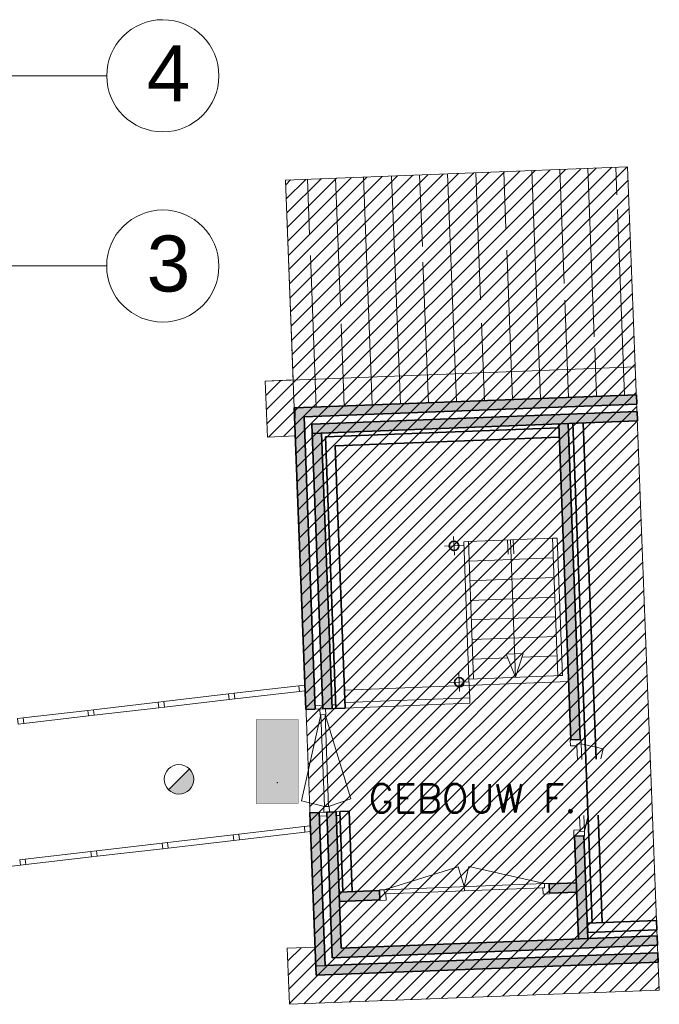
# Model space of a CAD drawing. Header units: millimetres. Extents: x -13022 to 1371524, y -38729 to 632593.
# Tile 303 of 381: x 693990 to 700830, y 575542 to 586079. Entities that reach past the tile are written whole.
import ezdxf
from ezdxf.lldxf.tags import DXFTag

# ---------------------------------------------------------------- set-up
doc = ezdxf.new("R2010")
doc.units = ezdxf.units.MM
doc.header["$LTSCALE"] = 35
doc.layers.add('2D elementen', color=7, linetype='Continuous')
for name, color, linetype, lineweight in [('A LIJN 1', 1, 'Continuous', 20), ('A LIJN 2', 2, 'Continuous', 35), ('A LIJN 5', 5, 'Continuous', 13), ('A LIJN 9', 252, 'Continuous', 18), ('A OPMER', 10, 'Continuous', 50), ('Al65----_beveiliging-inst', 92, 'Continuous', 9), ('B95 tekst', 7, 'Continuous', 25), ('brandveiligheid voorzieningen', 10, 'Continuous', 9)]:
    doc.layers.add(name, color=color, linetype=linetype, lineweight=lineweight)
doc.styles.add('Algemeen', font='simplex.shx', dxfattribs={"height": 2.5})
doc.styles.add('Arial17', font='arial.ttf', dxfattribs={"height": 0.35})
tags = doc.linetypes.add('DIVIDE2', pattern=[0.625, 0.25, -0.125, 0, -0.125, 0, -0.125]).pattern_tags.tags
tags[14:15] = [DXFTag(74, 4), DXFTag(75, 0), DXFTag(340, '0'), DXFTag(46, 1.0), DXFTag(50, 0.0), DXFTag(44, 0.0), DXFTag(45, 0.0)]
tags[12:13] = [DXFTag(74, 4), DXFTag(75, 0), DXFTag(340, '0'), DXFTag(46, 1.0), DXFTag(50, 0.0), DXFTag(44, 0.0), DXFTag(45, 0.0)]
tags[10:11] = [DXFTag(74, 4), DXFTag(75, 0), DXFTag(340, '0'), DXFTag(46, 1.0), DXFTag(50, 0.0), DXFTag(44, 0.0), DXFTag(45, 0.0)]
tags[8:9] = [DXFTag(74, 4), DXFTag(75, 0), DXFTag(340, '0'), DXFTag(46, 1.0), DXFTag(50, 0.0), DXFTag(44, 0.0), DXFTag(45, 0.0)]
tags[6:7] = [DXFTag(74, 4), DXFTag(75, 0), DXFTag(340, '0'), DXFTag(46, 1.0), DXFTag(50, 0.0), DXFTag(44, 0.0), DXFTag(45, 0.0)]
tags[4:5] = [DXFTag(74, 4), DXFTag(75, 0), DXFTag(340, '0'), DXFTag(46, 1.0), DXFTag(50, 0.0), DXFTag(44, 0.0), DXFTag(45, 0.0)]

# ---------------------------------------------------------------- blocks, each defined once
blk = doc.blocks.new('Brandmelder')
at = {"layer": 'brandveiligheid voorzieningen'}
blk.add_hatch(color=256, dxfattribs=at).paths.add_polyline_path([(76.62, -89.8, 0.198912), (75.85, -87.94), (72.13, -91.66, 0.668179)])
blk.add_line((72.13, -91.66), (75.85, -87.94), dxfattribs=at)
blk.add_circle((73.99, -89.8), 2.63, dxfattribs=at)
blk = doc.blocks.new('Vluchtrichting rechtdoor of naar beneden')
at = {"layer": 'Al65----_beveiliging-inst', "linetype": 'Continuous', "true_color": 0xffffff}
h = blk.add_hatch(color=7, dxfattribs=at)
edge = h.paths.add_edge_path()
edge.add_arc((-2.1449, 5.962), 0.7575, 92.128042, 178.185477)
edge.add_arc((-2.1628, 5.9872), 0.7392, 180.090101, 191.562583)
edge.add_line((-2.887, 5.839), (-4.652, 5.839))
edge.add_line((-4.652, 5.839), (-5.698, 4.787))
edge.add_line((-5.698, 4.787), (-5.285, 4.372))
edge.add_line((-5.285, 4.372), (-4.41, 5.253))
edge.add_line((-4.41, 5.253), (-3.544, 5.253))
edge.add_line((-3.544, 5.253), (-5.527, 3.346))
edge.add_line((-5.527, 3.346), (-6.694, 3.346))
edge.add_line((-6.694, 3.346), (-6.694, 2.613))
edge.add_line((-6.694, 2.613), (-4.496, 2.613))
edge.add_line((-4.496, 2.613), (-4.136, 2.974))
edge.add_line((-4.136, 2.974), (-3.193, 2.026))
edge.add_line((-3.193, 2.026), (-3.193, 0.852))
edge.add_line((-3.193, 0.852), (-2.464, 0.852))
edge.add_line((-2.464, 0.852), (-2.464, 2.33))
edge.add_line((-2.464, 2.33), (-3.621, 3.493))
edge.add_line((-3.621, 3.493), (-3.192, 3.923))
edge.add_line((-3.192, 3.923), (-2.428, 3.154))
edge.add_line((-2.428, 3.154), (-2.033, 3.552))
edge.add_line((-2.033, 3.552), (-2.797, 4.321))
edge.add_line((-2.797, 4.321), (-2.317, 4.803))
edge.add_line((-2.317, 4.803), (-2.317, 5.267))
edge.add_line((-2.317, 5.267), (-2.173, 5.253))
edge.add_arc((-2.2013, 6.0112), 0.7587, 272.13837, 358.096609)
edge.add_arc((-2.2036, 5.9585), 0.7611, 2.072152, 87.692869)
for points in [[(1.1805, 2.889), (1.1805, 5.804), (0.5775, 5.804), (0.5775, 2.889), (-0.571, 2.889), (0.879, 1.421), (2.334, 2.889)], [(3.808, 1.106), (6.433, 1.106), (6.433, 6.344), (3.808, 6.344)]]:
    blk.add_hatch(color=7, dxfattribs=at).paths.add_polyline_path(points)
at = {"layer": 'Al65----_beveiliging-inst', "color": 7, "true_color": 0xffffff, "const_width": 0.05}
blk.add_lwpolyline([(-7.5, 0), (7.5, 0), (7.5, 7.5), (-7.5, 7.5)], close=True, dxfattribs=at)
at = {"layer": 'Al65----_beveiliging-inst', "color": 255}
blk.add_point((3.75, 3.75), dxfattribs=at)
at = {"layer": 'Al65----_beveiliging-inst', "color": 7, "true_color": 0xffffff}
blk.add_solid([(-7.5, 0), (7.5, 0), (-7.5, 7.5), (7.5, 7.5)], dxfattribs=at)
at = {"layer": 'Al65----_beveiliging-inst', "color": 92}
blk.add_solid([(-7.25, 0.25), (7.25, 0.25), (-7.25, 7.25), (7.25, 7.25)], dxfattribs=at)

msp = doc.modelspace()

# ---------------------------------------------------------------- hatches: boundary and pattern name
at = {"layer": 'A LIJN 9', "ltscale": 0.1}
h = msp.add_hatch(dxfattribs=at)
h.set_pattern_fill('ANSI31', color=256, scale=35)
h.paths.add_polyline_path([(696874.88, 575541.687), (700830.355, 575693.641), (700491.973, 584502.144), (696833.27, 584361.591), (696915.42, 582223.169), (696615.641, 582211.653), (696638.674, 581612.095), (696938.449, 581623.61), (697148.626, 576152.646), (696851.847, 576141.245)])
h = msp.add_hatch(color=256, dxfattribs=at)
h.dxf.hatch_style = 1
h.paths.add_polyline_path([(700589.48, 581963.995), (700585.637, 582063.989), (697026.858, 581927.229), (696926.936, 581923.389), (697050.944, 578695.297), (697150.879, 578699.136), (697030.696, 581827.302)])
h = msp.add_hatch(color=256, dxfattribs=at)
h.dxf.hatch_style = 1
h.paths.add_polyline_path([(700596.388, 581784.128), (700592.547, 581884.123), (697113.711, 581750.432), (697117.549, 581650.505)])
h = msp.add_hatch(color=256, dxfattribs=at)
h.dxf.hatch_style = 1
h.paths.add_polyline_path([(699855.533, 581755.672), (699755.603, 581751.833), (699885.394, 578373.342), (699985.316, 578377.18)])
h = msp.add_hatch(color=256, dxfattribs=at)
h.dxf.hatch_style = 1
h.paths.add_polyline_path([(697217.478, 581654.343), (697117.549, 581650.505), (697230.815, 578702.207), (697330.737, 578706.046)])
h = msp.add_hatch(color=256, dxfattribs=at)
h.dxf.hatch_style = 1
h.paths.add_polyline_path([(700818.843, 575993.375), (700815.001, 576093.369), (697256.227, 575956.651), (697193.27, 577595.423), (697093.348, 577591.585), (697160.121, 575852.866)])
h = msp.add_hatch(color=256, dxfattribs=at)
h.dxf.hatch_style = 1
h.paths.add_polyline_path([(700811.93, 576173.33), (700808.093, 576273.225), (697429.187, 576143.409), (697373.141, 577602.333), (697273.211, 577598.494), (697333.102, 576039.644)])
h = msp.add_hatch(color=256, dxfattribs=at)
h.dxf.hatch_style = 1
h.paths.add_polyline_path([(700025.012, 577343.942), (699925.089, 577340.104), (699967.31, 576240.922), (700067.24, 576244.762)])
h = msp.add_hatch(color=256, dxfattribs=at)
h.dxf.hatch_style = 1
h.paths.add_polyline_path([(697838.839, 576759.589), (697406.154, 576742.967), (697409.993, 576643.041), (697842.677, 576659.663)])
h.paths.add_polyline_path([(699944.281, 576840.472), (699651.499, 576829.225), (699655.337, 576729.298), (699948.119, 576740.546)])

# ---------------------------------------------------------------- linework, layer by layer
at = {"layer": '2D elementen', "linetype": 'Continuous'}
for p, q in [((696927.142, 581923.397), (696927.142, 581918.074)), ((696928.141, 581923.435), (696928.141, 581892.043)), ((696929.141, 581923.474), (696929.141, 581866.012)), ((696930.14, 581923.512), (696930.14, 581839.981)), ((696931.14, 581923.551), (696931.14, 581813.949)), ((700060.908, 576409.632), (700064.753, 576309.705)), ((697156.298, 575952.794), (697256.228, 575956.632)), ((697160.144, 575852.867), (697156.298, 575952.794))]:
    msp.add_line(p, q, dxfattribs=at)
at = {"layer": 'A LIJN 1', "color": 1, "linetype": 'DIVIDE2'}
for p, q in [((694920.737, 585478.945), (692405.997, 585478.945)), ((694920.737, 583442.86), (692405.997, 583442.86))]:
    msp.add_line(p, q, dxfattribs=at)
at = {"layer": 'A LIJN 1', "linetype": 'Continuous'}
for p, q in [((696833.27, 584361.591), (700491.973, 584502.144)), ((696926.936, 581923.389), (696833.27, 584361.591)), ((700574.122, 582363.722), (696615.641, 582211.653)), ((696615.641, 582211.653), (696638.674, 581612.095)), ((696638.674, 581612.095), (696938.449, 581623.61)), ((698630.999, 580547.79), (698638.674, 580347.938)), ((698788.188, 580493.785), (698738.23, 580491.865)), ((698738.23, 580491.865), (698794.657, 579022.949)), ((698788.188, 580493.785), (699687.525, 580528.334)), ((698844.615, 579024.868), (698788.188, 580493.785)), ((699207.873, 580509.908), (699213.633, 580360.019)), ((699237.857, 580511.059), (699294.291, 579042.143)), ((699273.593, 580362.322), (699267.832, 580512.211)), ((699687.525, 580528.334), (699737.49, 580530.253)), ((699743.952, 579059.418), (699687.525, 580528.334)), ((699737.49, 580530.253), (699793.917, 579061.337)), ((698734.759, 580451.703), (698534.915, 580444.025)), ((698796.244, 580283.94), (699695.582, 580318.489)), ((698804.309, 580074.095), (699703.646, 580108.644)), ((698812.373, 579864.249), (699711.711, 579898.799)), ((698820.429, 579654.405), (699719.767, 579688.953)), ((698828.494, 579444.559), (699727.831, 579479.108)), ((698836.558, 579234.713), (699209.841, 579249.054)), ((699375.613, 579295.452), (699193.766, 579288.465)), ((699193.766, 579288.465), (699294.291, 579042.143)), ((699294.291, 579042.143), (699375.613, 579295.452)), ((699362.605, 579254.923), (699735.896, 579269.263)), ((698687.045, 579088.867), (698694.72, 578889.014)), ((698794.657, 579022.949), (699793.917, 579061.337)), ((698794.657, 579022.949), (698844.615, 579024.868)), ((698802.409, 578821.098), (698794.657, 579022.949)), ((699793.917, 579061.337), (699743.952, 579059.418)), ((699861.46, 578996.382), (697463.229, 578904.251)), ((698790.805, 578992.779), (698590.96, 578985.102)), ((698802.409, 578821.098), (697468.386, 578769.85)), ((698804.66, 578762.669), (698802.409, 578821.098)), ((697470.637, 578711.42), (698804.66, 578762.669)), ((696851.847, 576141.245), (697148.623, 576152.646)), ((696874.88, 575541.687), (696851.847, 576141.245)), ((700830.355, 575693.641), (696874.88, 575541.687))]:
    msp.add_line(p, q, dxfattribs=at)
at = {"layer": 'A LIJN 1', "color": 2, "linetype": 'Continuous', "lineweight": 0}
for centre, major_axis, ratio, start_param, end_param in [((695520.739, 585478.334), (0.36, 600), 0.999715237, 0.000005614, 6.283180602), ((695520.739, 583442.25), (-600.241, 0.36), 0.999598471, -1.570790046, 4.712384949)]:
    msp.add_ellipse(centre, major_axis=major_axis, ratio=ratio, start_param=start_param, end_param=end_param, dxfattribs=at)
at = {"layer": 'A LIJN 2'}
for p, q in [((700585.639, 582063.99), (697026.858, 581927.229)), ((700589.48, 581963.995), (697030.696, 581827.302)), ((696926.936, 581923.389), (697026.858, 581927.229)), ((697050.944, 578695.297), (696926.936, 581923.389)), ((697113.711, 581750.432), (700592.547, 581884.123)), ((700596.388, 581784.128), (700592.547, 581884.123)), ((697117.549, 581650.505), (697113.711, 581750.432)), ((697117.549, 581650.505), (700596.388, 581784.128)), ((699885.394, 578373.342), (699755.602, 581751.85)), ((699985.316, 578377.18), (699855.532, 581755.688)), ((700110.873, 576411.551), (699905.497, 581757.607)), ((700015.414, 581761.83), (700153.54, 578166.363)), ((697117.549, 581650.505), (697230.815, 578702.207)), ((697217.478, 581654.344), (697330.737, 578706.046)), ((697258.982, 581615.909), (699757.136, 581711.879)), ((697370.707, 578707.581), (697258.982, 581615.909)), ((697362.75, 581519.822), (699760.981, 581611.953)), ((697470.637, 578711.42), (697362.75, 581519.822)), ((697050.944, 578695.297), (697150.874, 578699.136)), ((697330.737, 578706.046), (697230.815, 578702.207)), ((697470.637, 578711.42), (697370.707, 578707.581)), ((699885.394, 578373.342), (699985.316, 578377.18)), ((697093.348, 577591.585), (697193.27, 577595.423)), ((697160.121, 575852.866), (697093.348, 577591.585)), ((697256.228, 575956.632), (697193.27, 577595.423)), ((697373.141, 577602.333), (697273.211, 577598.494)), ((697273.211, 577598.494), (697333.102, 576039.644)), ((697373.141, 577602.333), (697429.187, 576143.409)), ((697513.034, 577607.707), (697413.111, 577603.868)), ((697413.111, 577603.868), (697446.124, 576744.503)), ((697513.034, 577607.707), (697546.046, 576748.342)), ((700176.57, 577566.804), (700220.79, 576415.774)), ((699925.089, 577340.104), (700025.012, 577343.942)), ((699967.311, 576240.914), (699925.089, 577340.104)), ((700067.24, 576244.753), (700025.012, 577343.942)), ((699651.499, 576829.225), (699944.277, 576840.472)), ((699655.337, 576729.298), (699651.499, 576829.225)), ((697838.839, 576759.589), (697406.153, 576742.967)), ((697842.677, 576659.663), (697838.839, 576759.589)), ((699655.337, 576729.298), (699948.123, 576740.546)), ((697842.677, 576659.663), (697409.991, 576643.041)), ((700060.908, 576409.632), (700801.76, 576438.139)), ((700291.64, 576418.51), (700291.682, 576418.443)), ((700801.76, 576438.139), (700805.602, 576338.144)), ((697429.187, 576143.409), (700808.093, 576273.225)), ((700064.753, 576309.705), (700805.602, 576338.144)), ((700808.093, 576273.225), (700811.93, 576173.33)), ((697333.102, 576039.644), (700811.93, 576173.33)), ((697256.227, 575956.651), (700815.001, 576093.369)), ((700818.843, 575993.375), (700815.001, 576093.369)), ((697160.144, 575852.867), (700818.843, 575993.375))]:
    msp.add_line(p, q, dxfattribs=at)
at = {"layer": 'A LIJN 2', "ltscale": 0.1}
for p, q in [((700589.48, 581963.995), (700585.637, 582063.989)), ((697030.696, 581827.302), (697150.879, 578699.136))]:
    msp.add_line(p, q, dxfattribs=at)
at = {"layer": 'A LIJN 2'}
for centre, major_axis, ratio, start_param, end_param in [((698634.837, 580447.864), (50.093, 1.924), 0.997405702, 1.570803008, 7.853978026), ((698690.882, 578988.941), (50.051, 1.922), 0.998247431, 1.570801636, 7.853976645)]:
    msp.add_ellipse(centre, major_axis=major_axis, ratio=ratio, start_param=start_param, end_param=end_param, dxfattribs=at)
at = {"layer": 'A LIJN 5', "linetype": 'Continuous'}
for p, q in [((696283.686, 578869.597), (696976.611, 578950.475)), ((695531.146, 578781.761), (696224.086, 578862.64)), ((695538.096, 578722.167), (696231.036, 578803.047)), ((696290.637, 578810.004), (696983.569, 578890.882)), ((694026.053, 578606.097), (694719.004, 578686.972)), ((694778.598, 578693.928), (695471.545, 578774.805)), ((694785.556, 578634.334), (695478.495, 578715.213)), ((697149.333, 578739.107), (697229.281, 578742.178)), ((697150.874, 578699.136), (697230.815, 578702.208)), ((697329.203, 578746.016), (697369.174, 578747.552)), ((697330.737, 578706.046), (697370.707, 578707.581)), ((694033.011, 578546.503), (694725.962, 578627.38)), ((697003.215, 577720.232), (697210.635, 578641.386)), ((697210.635, 578641.391), (697248.431, 577657.587)), ((697293.391, 577659.314), (697255.595, 578643.118)), ((697255.595, 578643.118), (697533.084, 577740.592)), ((699949.923, 578308.771), (699955.687, 578158.761)), ((699994.235, 578327.486), (700229.96, 578273.93)), ((700000.651, 578160.488), (699994.235, 578327.486)), ((700229.96, 578273.93), (700205.981, 578168.377)), ((697533.084, 577740.592), (697293.391, 577659.316)), ((697248.431, 577657.587), (697003.215, 577720.232)), ((697193.27, 577595.423), (697273.211, 577598.494)), ((697194.804, 577555.453), (697274.752, 577558.524)), ((697373.141, 577602.333), (697413.111, 577603.868)), ((697374.674, 577562.363), (697414.645, 577563.898)), ((699978.716, 577559.203), (699984.469, 577409.434)), ((700030.093, 577394.174), (700023.684, 577560.93)), ((700068.366, 577562.647), (700030.093, 577394.173)), ((696332.77, 577362.527), (697034.121, 577444.387)), ((695571.711, 577273.698), (696273.169, 577355.571)), ((696339.724, 577302.93), (697041.072, 577384.793)), ((694810.721, 577184.871), (695512.118, 577266.736)), ((695578.677, 577214.098), (696280.123, 577295.973)), ((694049.727, 577096.044), (694751.128, 577177.909)), ((694056.685, 577036.444), (694758.078, 577118.314)), ((694817.672, 577125.271), (695519.076, 577207.141)), ((693295.691, 576947.618), (693997.092, 577029.488)), ((697888.529, 576768.503), (698679.309, 577013.29)), ((698679.309, 577013.29), (698744.898, 576801.405)), ((698744.898, 576801.405), (698794.039, 577017.698)), ((698794.039, 577017.698), (699601.252, 576834.3)), ((699601.267, 576834.3), (697888.529, 576768.503)), ((697907.244, 576724.189), (699586.001, 576788.681)), ((698744.898, 576801.402), (698746.63, 576756.435))]:
    msp.add_line(p, q, dxfattribs=at)
for points in [[(696976.618, 578950.482), (696983.576, 578890.887), (697043.162, 578897.844), (697036.212, 578957.438)], [(696224.086, 578862.643), (696231.036, 578803.048), (696290.637, 578810.005), (696283.686, 578869.598)], [(694719.004, 578686.972), (694725.962, 578627.377), (694785.556, 578634.334), (694778.598, 578693.928)], [(695471.545, 578774.805), (695478.495, 578715.21), (695538.096, 578722.167), (695531.146, 578781.761)], [(697200.839, 578701.055), (697260.791, 578703.359), (697263.095, 578643.406), (697203.143, 578641.103)], [(693966.452, 578599.141), (693973.418, 578539.546), (694033.011, 578546.503), (694026.053, 578606.097)], [(697240.931, 577657.299), (697300.883, 577659.602), (697303.187, 577599.646), (697243.235, 577597.343)], [(697034.182, 577444.36), (697041.133, 577384.765), (697100.733, 577391.722), (697093.775, 577451.316)], [(696273.169, 577355.538), (696280.127, 577295.944), (696339.728, 577302.901), (696332.77, 577362.494)], [(695512.164, 577266.714), (695519.122, 577207.119), (695578.723, 577214.076), (695571.765, 577273.67)], [(694751.166, 577177.893), (694758.124, 577118.298), (694817.71, 577125.255), (694810.759, 577184.848)], [(693990.165, 577089.071), (693997.115, 577029.477), (694056.708, 577036.433), (694049.75, 577096.027)]]:
    msp.add_3dface(points, dxfattribs=at)
for points, invisible_edges in [([(699949.275, 578325.758), (699880.976, 578306.122), (699878.405, 578373.073)], 13), ([(699994.235, 578327.486), (699949.275, 578325.758), (699992.32, 578377.449)], 2), ([(699949.923, 578308.771), (699880.976, 578306.122), (699949.275, 578325.758)], 2), ([(699985.125, 577392.447), (699915.522, 577406.785), (699984.469, 577409.434)], 1), ([(699985.125, 577392.447), (699918.093, 577339.835), (699915.522, 577406.785)], 13), ([(699985.125, 577392.447), (700030.093, 577394.174), (700032.008, 577344.211)], 12), ([(699602.999, 576789.333), (699588.656, 576719.731), (699586.001, 576788.681)], 1), ([(699602.999, 576789.333), (699655.604, 576722.303), (699588.656, 576719.731)], 13), ([(699602.999, 576789.333), (699601.267, 576834.3), (699651.225, 576836.219)], 12), ([(697838.572, 576766.584), (697888.529, 576768.503), (697890.254, 576723.536)], 12), ([(697909.892, 576655.24), (697842.944, 576652.668), (697890.254, 576723.536)], 14), ([(697890.254, 576723.536), (697907.244, 576724.189), (697909.892, 576655.24)], 12)]:
    msp.add_3dface(points, dxfattribs=dict(at, invisible_edges=invisible_edges))
at = {"layer": 'A LIJN 9', "linetype": 'Continuous'}
for p, q in [((700065.882, 584485.775), (700135.05, 582685.263)), ((700365.664, 584497.291), (700376.986, 584202.661)), ((697367.877, 584382.129), (697420.489, 583012.668)), ((697667.651, 584393.644), (697761.317, 581955.442)), ((697967.433, 584405.161), (698061.099, 581966.959)), ((698267.214, 584416.677), (698296.595, 583651.81)), ((698566.989, 584428.194), (698660.655, 581989.992)), ((698866.77, 584439.71), (698918.948, 583081.446)), ((699166.545, 584451.227), (699189.906, 583843.105)), ((699466.326, 584462.744), (699559.992, 582024.542)), ((699766.108, 584474.26), (699812.945, 583255.158)), ((697068.095, 584370.613), (697090.815, 583779.283)), ((700383.006, 584045.915), (700459.33, 582059.09)), ((697099.414, 583555.362), (697161.761, 581932.41)), ((699198.725, 583613.583), (699260.211, 582013.025)), ((698303.05, 583483.867), (698360.881, 581978.475)), ((699819.796, 583076.809), (699859.774, 582036.057)), ((697427.798, 582822.334), (697461.543, 581943.927)), ((698928.63, 582829.532), (698960.436, 582001.509)), ((700139.567, 582567.704), (700159.548, 582047.573))]:
    msp.add_line(p, q, dxfattribs=at)
at = {"layer": 'A LIJN 9', "ltscale": 0.1}
msp.add_lwpolyline([(696874.88, 575541.687), (700830.355, 575693.641), (700491.973, 584502.144), (696833.27, 584361.591), (696915.42, 582223.169), (696615.641, 582211.653), (696638.674, 581612.095), (696938.449, 581623.61), (697148.626, 576152.646), (696851.847, 576141.245), (696874.88, 575541.687)], dxfattribs=at)

# ---------------------------------------------------------------- block references
at = {"layer": 'A OPMER', "ltscale": 0.1, "xscale": 60, "yscale": 60, "zscale": 60, "rotation": 270}
msp.add_blockref('Vluchtrichting rechtdoor of naar beneden', (696519.044, 578140.006), dxfattribs=at)
at = {"layer": 'Al65----_beveiliging-inst', "xscale": 60, "yscale": 60, "zscale": 60}
msp.add_blockref('Brandmelder', (691253.994, 583337.809), dxfattribs=at)

# ---------------------------------------------------------------- texts
at = {"layer": 'A LIJN 1', "linetype": 'ByBlock', "style": 'Arial17', "oblique": 360}
for s, p in [('4', (695348.548, 585205.319)), ('3', (695348.548, 583169.235))]:
    msp.add_text(s, height=600, rotation=359.9656849, dxfattribs=at).set_placement(p)
at = {"layer": 'B95 tekst', "style": 'Algemeen'}
msp.add_text('GEBOUW F.', height=300, dxfattribs=at).set_placement((697720.931, 577595.866))

doc.saveas('drawing.dxf')
